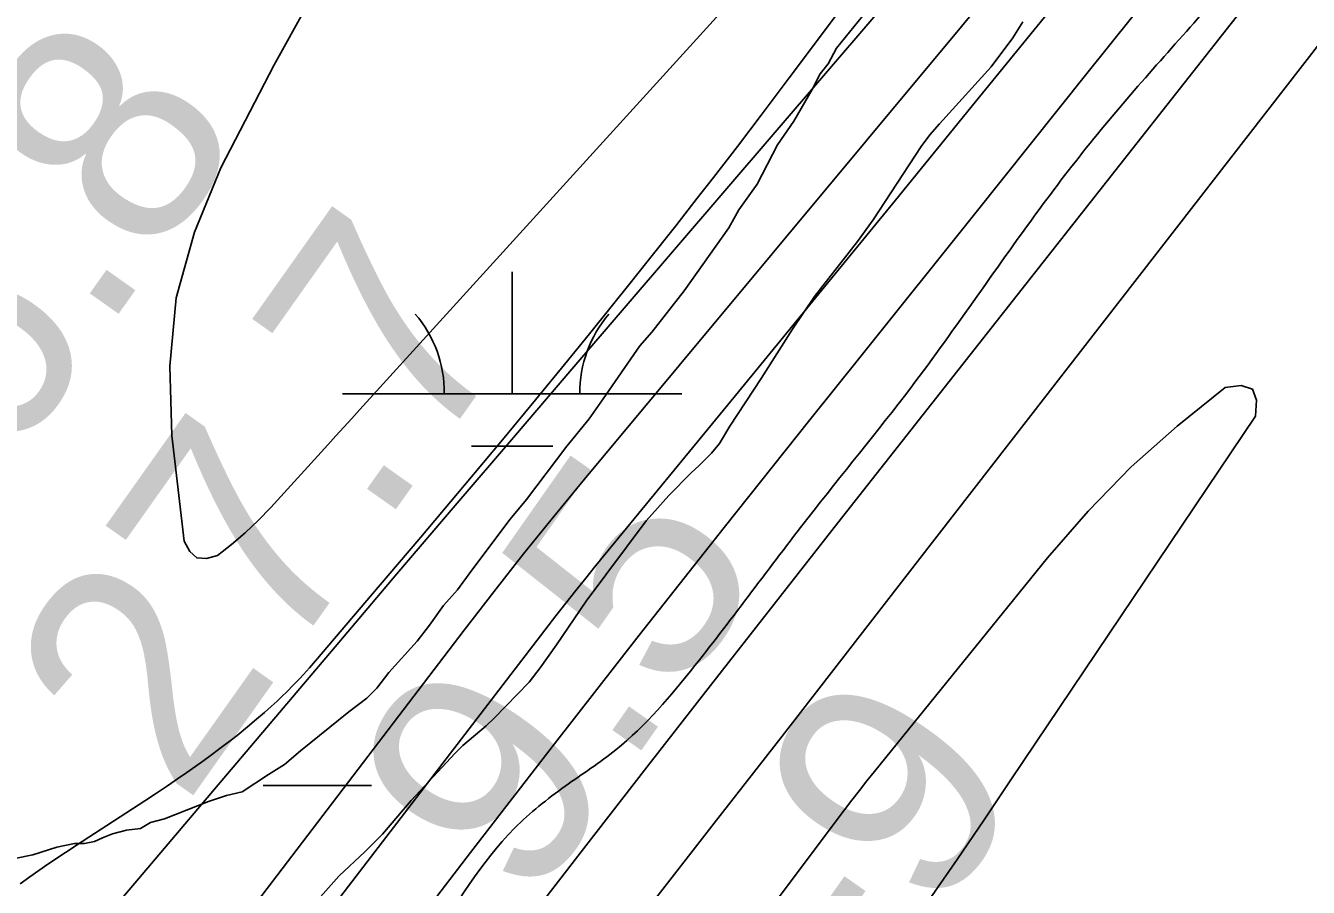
# Model space of a CAD drawing. Extents: x 3297735 to 3335592, y 670436 to 695807.
# Drawn here: x 3313127.4 to 3313505.6, y 685598 to 685852 of the extents above; entities that cross this region are included whole.
import ezdxf

# ---------------------------------------------------------------- set-up
doc = ezdxf.new("R2010")
doc.units = 0
for name, color, linetype in [('V-RIVR-EDGE', 7, 'Continuous'), ('V-RIVR-RANG', 7, 'Continuous'), ('V-ROAD-CNTR', 7, 'Continuous'), ('V-SITE-VEGE', 7, 'Continuous'), ('V-TOPO-DPTH', 7, 'Continuous'), ('V-TOPO-MAJR', 7, 'Continuous'), ('V-TOPO-MINR', 7, 'Continuous'), ('V-TOPO-WATR', 7, 'Continuous'), ('V-WETL-SWMP', 7, 'Continuous')]:
    doc.layers.add(name, color=color, linetype=linetype)

msp = doc.modelspace()

# ---------------------------------------------------------------- linework, layer by layer
at = {"layer": 'V-RIVR-EDGE'}
msp.add_spline([(3314160.51, 686741.06), (3314140.98, 686721.63), (3314132.25, 686711.29), (3314116.45, 686693.09), (3314089.84, 686658.34), (3314074.46, 686641.8), (3314052.42, 686611.59), (3314019.58, 686572.71), (3313992.56, 686539.21), (3313969.27, 686509.42), (3313938.08, 686466.39), (3313919.78, 686442.4), (3313903.96, 686413.42), (3313897.31, 686404.32), (3313889.83, 686396.05), (3313870.3, 686379.52), (3313854.52, 686365.88), (3313842.06, 686353.89), (3313832.08, 686342.72), (3313812.54, 686317.49), (3313790.5, 686288.11), (3313754.73, 686236.81), (3313725.19, 686194.6), (3313699.42, 686165.24), (3313676.14, 686137.52), (3313654.94, 686111.88), (3313636.23, 686086.64), (3313599.2, 686031.61), (3313574.24, 685995.19), (3313559.69, 685976.58), (3313545.13, 685957.55), (3313504.36, 685893.82), (3313479.41, 685861.55), (3313461.95, 685841.7), (3313444.49, 685821.43), (3313427.44, 685799.51), (3313388.35, 685745.3), (3313358, 685706.83), (3313324.73, 685663.39), (3313301.46, 685638.58), (3313286.51, 685627.84), (3313271.56, 685615.45), (3313246.19, 685581.11), (3313203.37, 685530.23), (3313170.95, 685491.35), (3313151.4, 685466.11), (3313117.3, 685419.36), (3313091.11, 685387.51), (3313062.83, 685351.11), (3313045.79, 685332.5), (3313025.85, 685311.82), (3313012.14, 685299.84), (3313001.75, 685288.67), (3312996.34, 685280.81), (3312993.42, 685270.87), (3312990.07, 685260.51), (3312977.61, 685249.77), (3312955.18, 685230.76), (3312951.86, 685227.45), (3312948.11, 685220.83), (3312941.03, 685204.68), (3312929.79, 685183.98), (3312909.41, 685159.17), (3312898.6, 685145.1), (3312884.89, 685129.8), (3312862.85, 685100.84), (3312841.64, 685074.78), (3312824.58, 685047.05), (3312801.28, 685011.88), (3312763.03, 684964.31), (3312742.66, 684938.66), (3312725.19, 684914.25), (3312702.31, 684881.14), (3312671.13, 684841.02), (3312647.43, 684812.89), (3312630.79, 684788.06), (3312609.59, 684762.42), (3312597.52, 684743.38), (3312579.22, 684716.07), (3312569.65, 684701.59), (3312553.42, 684676.34), (3312533.04, 684647.38), (3312512.25, 684618.83), (3312487.3, 684587.39), (3312468.58, 684560.91), (3312449.89, 684543.96), (3312436.59, 684530.73), (3312422.05, 684515.02), (3312410.81, 684495.15), (3312398.73, 684473.21), (3312381.25, 684444.66), (3312359.18, 684403.68), (3312343.79, 684378.85), (3312320.91, 684346.99), (3312299.7, 684317.2), (3312273.52, 684288.66), (3312261.45, 684271.28), (3312230.27, 684231.57), (3312193.26, 684181.51), (3312169.98, 684155.04), (3312159.18, 684145.95), (3312145.06, 684136.04), (3312133.43, 684126.53), (3312118.87, 684105.01), (3312103.49, 684086.82), (3312091.44, 684071.92), (3312082.28, 684056.61), (3312072.27, 684031.35), (3312068.09, 684018.1), (3312054.34, 683989.95), (3312027.73, 683953.54), (3311993.63, 683910.1), (3311975.33, 683885.69), (3311949.13, 683848.45), (3311874.7, 683754.55), (3311851.43, 683727.67), (3311828.56, 683699.54), (3311801.13, 683667.28), (3311758.72, 683614.74), (3311737.52, 683589.51), (3311723.81, 683578.77), (3311704.7, 683558.09), (3311685.16, 683537.83), (3311664.8, 683514.25), (3311621.15, 683465.45), (3311580.84, 683421.2), (3311552.99, 683388.94), (3311518.9, 683349.24), (3311500.2, 683328.56), (3311495.23, 683328.16), (3311490.24, 683324.44), (3311487.34, 683321.54), (3311481.94, 683317), (3311476.12, 683310.38), (3311468.62, 683294.65), (3311461.13, 683285.13), (3311449.49, 683269.41), (3311432.44, 683246.66), (3311422.87, 683230.93), (3311412.05, 683213.13), (3311398.3, 683184.15), (3311395.39, 683182.09), (3311384.18, 683174.24), (3311359.24, 683146.53), (3311336.36, 683114.26), (3311313.07, 683080.33), (3311254.03, 683004.63), (3311206.22, 682947.54), (3311135.56, 682868.97), (3311119.76, 682847.45), (3311080.69, 682804.86), (3311043.28, 682762.67), (3310942.68, 682642.72), (3310889.06, 682579.85), (3310817.15, 682497.13), (3310792.62, 682468.6), (3310781.41, 682460.75), (3310778.5, 682457.02), (3310775.59, 682454.13), (3310769.34, 682440.05), (3310750.63, 682417.72), (3310737.73, 682393.29), (3310734.4, 682389.57), (3310727.76, 682387.1), (3310722.76, 682377.58), (3310714.01, 682358.54), (3310700.71, 682340.75), (3310683.25, 682322.55), (3310655.4, 682290.29), (3310627.95, 682251.81), (3310601.33, 682214.99), (3310578.43, 682173.6), (3310560.95, 682141.73), (3310543.48, 682119.39), (3310532.26, 682105.32), (3310502.3, 682059.39), (3310469.03, 682015.54), (3310417.88, 681946.86), (3310377.97, 681895.97), (3310348.02, 681854.19), (3310315.16, 681809.09), (3310286.89, 681772.27), (3310260.27, 681736.27), (3310249.04, 681720.14), (3310245.31, 681720.15), (3310242.4, 681716.01), (3310230.75, 681699.46), (3310220.78, 681687.46), (3310211.63, 681677.54), (3310200.83, 681665.54), (3310192.5, 681651.06), (3310180.44, 681634.51), (3310170.47, 681625), (3310166.31, 681620.87), (3310160.07, 681610.1), (3310148.84, 681593.14), (3310130.13, 681569.14), (3310114.32, 681547.63), (3310100.61, 681531.91), (3310081.07, 681508.34), (3310064.43, 681486.41), (3310057.76, 681471.51), (3310049.87, 681464.06), (3310036.99, 681451.25), (3310033.66, 681447.53), (3310030.33, 681441.32), (3310014.94, 681417.31), (3310004.97, 681407.39), (3309989.99, 681386.7), (3309976.26, 681365.18), (3309961.29, 681343.25), (3309949.65, 681329.6), (3309942.56, 681313.04), (3309936.32, 681304.35), (3309926.34, 681290.29), (3309913.45, 681273.32), (3309906.38, 681263.81), (3309900.13, 681250.15), (3309894.29, 681236.07), (3309890.13, 681229.86), (3309883.06, 681221.59), (3309868.92, 681200.07), (3309853.52, 681175.24), (3309848.11, 681166.55), (3309843.94, 681156.61), (3309838.54, 681149.99), (3309822.76, 681138.01), (3309814.86, 681129.74), (3309801.13, 681107.39), (3309787.39, 681083.39), (3309779.07, 681070.15), (3309772.42, 681061.87), (3309763.26, 681048.22), (3309750.35, 681022.55), (3309744.53, 681015.52), (3309740.39, 681015.53), (3309734.98, 681007.25), (3309723.74, 680988.21), (3309714.59, 680974.14), (3309699.62, 680957.6), (3309686.72, 680934.84), (3309664.67, 680901.32), (3309648.04, 680881.88), (3309636.81, 680866.16), (3309630.97, 680852.49), (3309625.14, 680840.9), (3309619.33, 680838.43), (3309605.62, 680825.2), (3309596.05, 680810.72), (3309579.82, 680783.4), (3309553.62, 680745.75), (3309536.16, 680728.38), (3309523.69, 680713.49), (3309519.1, 680701.07), (3309513.68, 680685.75), (3309507.44, 680676.64), (3309502.87, 680672.09), (3309495.39, 680664.65), (3309478.72, 680628.63), (3309473.3, 680617.46), (3309470.36, 680600.05), (3309457.87, 680576.46), (3309442.86, 680542.51), (3309440.77, 680533.81), (3309435.33, 680515.17), (3309424.92, 680494.06), (3309410.75, 680463.84), (3309392, 680423.26), (3309374.9, 680381.44), (3309367.39, 680361.57), (3309364.87, 680347.07), (3309364.01, 680335.46), (3309358.61, 680329.67), (3309352.38, 680325.96), (3309350.3, 680321.4), (3309344.87, 680306.08), (3309337.78, 680288.69), (3309325.72, 680269.65), (3309319.91, 680266.77), (3309317, 680266.77), (3309311.21, 680269.28), (3309303.32, 680264.74), (3309292.1, 680252.74), (3309275.89, 680232.89), (3309255.88, 680189), (3309222.98, 680126.08), (3309203.41, 680087.58), (3309172.18, 680030.46), (3309135.13, 679966.72), (3309118.06, 679936.92), (3309087.28, 679889.33), (3309054.82, 679838.02), (3309036.91, 679805.32), (3309010.68, 679756.89), (3308998.61, 679737.02), (3308968.23, 679686.53), (3308946.14, 679636.43), (3308920.32, 679586.34), (3308907.38, 679550.73), (3308898.63, 679531.27), (3308896.12, 679522.99), (3308893.19, 679510.97), (3308894.02, 679509.73), (3308897.32, 679505.99), (3308896.49, 679502.68), (3308891.08, 679497.72), (3308884.44, 679494), (3308883.2, 679492.35), (3308883.18, 679486.13), (3308882.34, 679480.74), (3308876.51, 679472.05), (3308872.37, 679470.41), (3308869.87, 679467.51), (3308860.28, 679442.25), (3308854.43, 679426.52), (3308853.59, 679420.3), (3308853.58, 679415.33), (3308846.08, 679400.42), (3308831.92, 679374.76), (3308819.42, 679348.26), (3308807.75, 679320.11), (3308802.75, 679310.59), (3308799.02, 679309.77), (3308793.62, 679304.39), (3308789.46, 679297.36), (3308786.52, 679284.52), (3308778.2, 679269.61), (3308763.23, 679250.59), (3308742.87, 679231.57), (3308729.98, 679215.85), (3308724.99, 679207.99), (3308720.84, 679208), (3308715.45, 679203.87), (3308703.38, 679184), (3308692.57, 679170.76), (3308685.51, 679167.88), (3308678.05, 679168.31), (3308666.4, 679150.52), (3308654.74, 679127.34), (3308641.39, 679093.38), (3308623.86, 679040.79), (3308606.34, 678998.14), (3308595.5, 678972.88), (3308581.79, 678957.58), (3308570.16, 678948.07), (3308567.66, 678943.11), (3308565.53, 678920.73), (3308559.64, 678885.51), (3308550.46, 678859.01), (3308533.82, 678833.77), (3308525.07, 678818.04), (3308521.74, 678811), (3308518.82, 678802.3), (3308516.28, 678782), (3308509.99, 678753), (3308493.29, 678702.89), (3308482.01, 678666.03), (3308469.91, 678634.56), (3308444.91, 678581.15), (3308420.76, 678537.28), (3308404.11, 678509.55), (3308383.3, 678473.54), (3308358.3, 678420.13), (3308336.23, 678378.74), (3308323.34, 678363.02), (3308310.04, 678350.62), (3308301.73, 678340.28), (3308297.14, 678329.51), (3308290.87, 678306.73), (3308289.6, 678295.54), (3308289.58, 678287.67), (3308289.97, 678278.96), (3308294.92, 678268.59), (3308296.11, 678246.62), (3308293.07, 678190.67), (3308291.34, 678161.66), (3308283.34, 678112.36), (3308272.81, 678042.33), (3308265.66, 678002.98), (3308265.65, 677998.83), (3308270.61, 677990.53), (3308270.6, 677986.38), (3308268.92, 677980.17), (3308266.83, 677972.71), (3308263.48, 677957.39), (3308253.44, 677923.01), (3308241.7, 677867.08), (3308234.99, 677833.53), (3308227.47, 677812.82), (3308220.38, 677792.94), (3308218.29, 677784.66), (3308207.87, 677761.06), (3308205.77, 677751.12), (3308207.83, 677747.8), (3308208.23, 677740.75), (3308204.46, 677723.35), (3308201.95, 677714.24), (3308201.51, 677704.71), (3308198.96, 677679.84), (3308198.93, 677666.99), (3308193.49, 677645.04), (3308188.05, 677624.74), (3308185.53, 677612.31), (3308184.68, 677603.61), (3308184.26, 677599.88), (3308187.98, 677595.73), (3308191.71, 677596.13), (3308193.77, 677591.57), (3308196.2, 677567.11), (3308194.92, 677552.61), (3308187.81, 677528.17), (3308181.55, 677512.02), (3308180.28, 677501.66), (3308179.42, 677488.4), (3308181.05, 677475.55), (3308180.61, 677465.19), (3308176.41, 677442.4), (3308174.73, 677434.53), (3308168.02, 677404.29), (3308162.99, 677379.84), (3308157.54, 677354.16), (3308146.66, 677313.57), (3308141.61, 677282.49), (3308134.07, 677249.35), (3308126.12, 677222.43), (3308119.9, 677218.72), (3308117.81, 677214.16), (3308119.87, 677208.36), (3308125.66, 677202.12), (3308126.07, 677199.64), (3308121.92, 677197.16), (3308118.18, 677193.44), (3308113.6, 677185.99), (3308106.94, 677176.06), (3308106.1, 677170.26), (3308109.4, 677162.79), (3308109.38, 677156.57), (3308104.79, 677144.56), (3308098.96, 677133.8), (3308095.64, 677129.25), (3308095.21, 677124.28), (3308094.77, 677113.09), (3308092.26, 677105.22), (3308086.46, 677105.65), (3308084.78, 677096.95), (3308079.76, 677076.65), (3308071.81, 677048.9), (3308068.46, 677035.64), (3308067.2, 677028.18), (3308067.18, 677019.48), (3308065.92, 677011.19), (3308063, 677005.4), (3308060.5, 677000.85), (3308060.07, 676995.46), (3308059.24, 676991.32), (3308057.15, 676987.18), (3308055.89, 676977.65), (3308054.22, 676974.75), (3308048.41, 676973.52), (3308045.92, 676969.8), (3308045.49, 676964.41), (3308043.8, 676951.56), (3308040.46, 676942.04), (3308035.89, 676935.42), (3308032.13, 676923.82), (3308031.29, 676918.85), (3308034.57, 676907.24), (3308030.81, 676893.98), (3308024.55, 676875.35), (3308014.55, 676856.72), (3308011.21, 676845.12), (3308006.18, 676822.75), (3308002.42, 676811.57), (3307997.83, 676800.39), (3307993.66, 676788.38), (3307992.4, 676780.51), (3307997.75, 676766.4), (3307996.49, 676759.36), (3307990.67, 676752.74), (3307982.77, 676741.16), (3307974.43, 676723.77), (3307966.93, 676706.38), (3307960.25, 676685.26), (3307956.05, 676664.96), (3307953.11, 676647.97), (3307940.18, 676615.67), (3307932.22, 676583.78), (3307923.43, 676546.91), (3307916.71, 676512.52), (3307911.27, 676492.23), (3307906.66, 676471.1), (3307903.75, 676466.96), (3307903.32, 676460.33), (3307903.71, 676452.46), (3307900.39, 676447.08), (3307899.96, 676441.27), (3307899.93, 676432.16), (3307899.05, 676410.19), (3307898.58, 676387.39), (3307897.75, 676385.74), (3307895.26, 676385.33), (3307895.24, 676378.7), (3307898.12, 676369.16), (3307899.33, 676353.82), (3307899.71, 676340.97), (3307898.85, 676327.71), (3307898.39, 676310.3), (3307899.57, 676283.36), (3307897.45, 676265.12), (3307891.16, 676236.54), (3307890.27, 676210.02), (3307888.92, 676167.74), (3307888.9, 676161.11), (3307887.24, 676159.04), (3307884.34, 676158.22), (3307883.09, 676156.57), (3307885.97, 676147.44), (3307887.17, 676131.69), (3307884.63, 676110.55), (3307885.02, 676100.61), (3307884.56, 676081.95), (3307882, 676052.95), (3307877.81, 676035.55), (3307873.64, 676022.3), (3307869.49, 676021.48), (3307867.8, 676007.8), (3307864.42, 675982.53), (3307860.26, 675974.66), (3307851.51, 675957.69), (3307845.68, 675945.69), (3307842.32, 675927.46), (3307841.87, 675913.37), (3307845.58, 675905.07), (3307849.69, 675894.28), (3307855.04, 675876.44), (3307855.84, 675866.91), (3307854.59, 675861.52), (3307850.42, 675854.07), (3307849.59, 675851.17), (3307852.9, 675849.09), (3307854.54, 675842.46), (3307852.87, 675837.07), (3307849.95, 675829.62), (3307850.75, 675819.26), (3307850.85, 675818.05)], degree=3, dxfattribs=at)
at = {"layer": 'V-ROAD-CNTR'}
msp.add_lwpolyline([(3313125.83, 685599.09), (3313128.63, 685601.07), (3313131.35, 685602.98), (3313134.01, 685604.8), (3313139.2, 685608.29), (3313144.11, 685611.52), (3313162.57, 685623.52), (3313166.01, 685625.79), (3313169.22, 685627.93), (3313172.21, 685629.96), (3313174.99, 685631.88), (3313177.58, 685633.7), (3313180, 685635.43), (3313182.24, 685637.06), (3313184.32, 685638.61), (3313186.27, 685640.08), (3313188.07, 685641.48), (3313189.75, 685642.8), (3313192.85, 685645.32), (3313195.53, 685647.56), (3313197.84, 685649.57), (3313199.83, 685651.35), (3313201.54, 685652.94), (3313203.03, 685654.34), (3313204.31, 685655.59), (3313206.52, 685657.81), (3313208.15, 685659.5), (3313209.36, 685660.79), (3313211.14, 685662.75), (3313212.88, 685664.75), (3313229.73, 685684.5), (3313237.08, 685693.15), (3313243.96, 685701.28), (3313256.81, 685716.57), (3313268.01, 685729.99), (3313277.76, 685741.77), (3313286.25, 685752.12), (3313293.64, 685761.2), (3313300.08, 685769.17), (3313305.69, 685776.16), (3313310.59, 685782.29), (3313319.1, 685793.06), (3313325.44, 685801.17), (3313330.18, 685807.27), (3313337.24, 685816.45), (3313344.25, 685825.67), (3313352.51, 685836.63), (3313367.97, 685857.2)], dxfattribs=at)
at = {"layer": 'V-SITE-VEGE'}
for points in [[(3313375.38, 685856.43), (3313366.45, 685845.41), (3313364.04, 685840.75), (3313361.66, 685837.85), (3313359.26, 685833.2), (3313353.86, 685823.89), (3313349.08, 685816.92), (3313343.07, 685805.28), (3313337.7, 685797.73), (3313334.7, 685792.49), (3313321.56, 685773.91), (3313312.03, 685761.73), (3313308.46, 685757.67), (3313297.71, 685741.99), (3313293.53, 685736.18), (3313286.98, 685728.06), (3313275.06, 685712.39), (3313270.29, 685706.59), (3313258.96, 685691.5), (3313254.78, 685685.7), (3313250.62, 685681.06), (3313246.45, 685675.26), (3313242.87, 685670.62), (3313234.54, 685661.35), (3313230.97, 685656.7), (3313228, 685653.81), (3313222.67, 685649.78), (3313208.45, 685638.24), (3313203.71, 685634.2), (3313198.99, 685631.33), (3313191.3, 685626.16), (3313186.6, 685625.05), (3313181.31, 685623.36), (3313168.35, 685618.26), (3313164.23, 685617.14), (3313161.28, 685615.41), (3313157.17, 685614.88), (3313153.05, 685613.76)], [(3313153.05, 685613.76), (3313150.11, 685612.63), (3313147.75, 685611.49), (3313144.81, 685610.94), (3313141.88, 685610.98), (3313136.59, 685609.88), (3313129.53, 685607.62), (3313124.24, 685606.52)]]:
    msp.add_lwpolyline(points, dxfattribs=at)
at = {"layer": 'V-TOPO-DPTH'}
for points in [[(3313821.4, 686339.45), (3313430.8, 685858.3), (3313407.34, 685829.45), (3313383.84, 685800.61), (3313360.3, 685771.82), (3313336.72, 685743.05), (3313295.53, 685692.87), (3313292.54, 685689.2), (3313289.58, 685685.51), (3313286.66, 685681.78), (3313283.76, 685678.04), (3313215.8, 685589.51), (3313179.02, 685541.42), (3313142.36, 685493.24), (3313105.88, 685444.93), (3313069.52, 685396.53), (3312805.09, 685043.24)], [(3312838.24, 685016.58), (3312933.75, 685142.95), (3312989.82, 685216.88), (3313046.06, 685290.68), (3313102.54, 685364.29), (3313159.18, 685437.77), (3313291.92, 685609.4), (3313310.59, 685633.47), (3313329.3, 685657.51), (3313348.07, 685681.5), (3313366.89, 685705.46), (3313573.64, 685968.08), (3313623.97, 686032.02), (3313674.3, 686095.96), (3313724.62, 686159.9)], [(3313040.51, 685283.39), (3313046.06, 685290.68), (3313102.54, 685364.29), (3313159.18, 685437.77), (3313291.92, 685609.4), (3313310.59, 685633.47), (3313329.3, 685657.51), (3313348.07, 685681.5), (3313366.89, 685705.46), (3313573.64, 685968.08), (3313623.97, 686032.02), (3313674.3, 686095.96), (3313724.62, 686159.9)], [(3312937.06, 684936.19), (3313385.99, 685582.95), (3313394.03, 685594.59), (3313402.04, 685606.25), (3313409.99, 685617.95), (3313417.9, 685629.67), (3313489.99, 685736.9), (3313490.27, 685741.67), (3313489.11, 685744.93), (3313485.8, 685745.93), (3313481.05, 685745.42), (3313466.87, 685734), (3313453.31, 685721.94)], [(3312937.06, 684936.19), (3313385.99, 685582.95), (3313394.03, 685594.59), (3313402.04, 685606.25), (3313409.99, 685617.95), (3313417.9, 685629.67), (3313489.99, 685736.9), (3313490.27, 685741.67), (3313489.11, 685744.93), (3313485.8, 685745.93), (3313481.05, 685745.42), (3313466.87, 685734), (3313453.31, 685721.94)], [(3313453.31, 685721.94), (3313440.7, 685708.89), (3313428.71, 685695.18), (3313377.66, 685632.16), (3313375.42, 685629.37), (3313373.21, 685626.57), (3313371.03, 685623.74), (3313368.87, 685620.89), (3313330.09, 685569.26), (3313308.97, 685540.3), (3313288.38, 685510.98), (3313268.61, 685481.11), (3313249.37, 685450.86), (3312926.03, 684926.63)], [(3313453.31, 685721.94), (3313440.7, 685708.89), (3313428.71, 685695.18), (3313377.66, 685632.16), (3313375.42, 685629.37), (3313373.21, 685626.57), (3313371.03, 685623.74), (3313368.87, 685620.89), (3313330.09, 685569.26), (3313308.97, 685540.3), (3313288.38, 685510.98), (3313268.61, 685481.11), (3313249.37, 685450.86), (3313112.17, 685228.42), (3313098.07, 685205.55), (3313031.03, 685270.96), (3313040.51, 685283.39)]]:
    msp.add_lwpolyline(points, dxfattribs=at)
at = {"layer": 'V-TOPO-MAJR'}
msp.add_lwpolyline([(3313745.63, 686310.58), (3313225.96, 685738.86), (3313223.61, 685736.27), (3313221.25, 685733.67), (3313218.89, 685731.08), (3313216.53, 685728.49), (3313199.68, 685710), (3313196, 685706.19), (3313192.18, 685702.54), (3313188.16, 685699.11), (3313183.99, 685695.84), (3313180.7, 685694.92), (3313177.89, 685695.13), (3313175.81, 685697.04), (3313174.21, 685700.06), (3313170.53, 685731.21), (3313169.98, 685751.7), (3313171.81, 685771.77), (3313177.19, 685791.18), (3313184.95, 685810.15), (3313200.7, 685840.48), (3313219.11, 685873.72)], dxfattribs=at)
at = {"layer": 'V-TOPO-MINR'}
for points in [[(3313821.4, 686339.45), (3313430.8, 685858.3), (3313407.34, 685829.45), (3313383.84, 685800.61), (3313360.3, 685771.82), (3313336.72, 685743.05), (3313295.53, 685692.87), (3313292.54, 685689.2), (3313289.58, 685685.51), (3313286.66, 685681.78), (3313283.76, 685678.04), (3313215.8, 685589.51), (3313179.02, 685541.42), (3313142.36, 685493.24), (3313105.88, 685444.93), (3313069.52, 685396.53), (3312805.09, 685043.24)], [(3313824.1, 686319.04), (3313506.38, 685920.7), (3313473.35, 685879.31), (3313440.3, 685837.94), (3313407.23, 685796.58), (3313374.14, 685755.24), (3313358.61, 685735.86), (3313333.37, 685704.14), (3313308.26, 685672.32), (3313283.35, 685640.34), (3313258.58, 685608.26), (3313233.94, 685576.07), (3313209.36, 685543.84), (3313184.87, 685511.53), (3313160.44, 685479.19), (3312833.52, 685045.14)], [(3313856.61, 686294.88), (3313390.36, 685694.03), (3313370.4, 685668.32), (3313350.44, 685642.62), (3313330.45, 685616.94), (3313310.46, 685591.26), (3312923.47, 685094.52), (3312909.19, 685076.11), (3312894.96, 685057.66), (3312880.8, 685039.16), (3312866.7, 685020.62)], [(3313658.38, 686183.07), (3313615.34, 686132.22), (3313572.1, 686081.53), (3313288.45, 685750.78), (3313271.24, 685730.67), (3313254.05, 685710.55), (3313236.89, 685690.4), (3313219.75, 685670.23), (3313085.09, 685511.49), (3313050.6, 685473.23), (3313014.67, 685436.46), (3312976.59, 685401.93), (3312661.01, 685127.72)], [(3313660.7, 686163.49), (3313596.55, 686085.41), (3313532.29, 686007.42), (3313467.84, 685929.58), (3313403.28, 685851.84), (3313292.2, 685718.39), (3313283.16, 685707.39), (3313274.22, 685696.32), (3313265.42, 685685.13), (3313256.71, 685673.86), (3312912.24, 685222.28), (3312888.15, 685190.58), (3312864.14, 685158.82)], [(3312937.06, 684936.19), (3313385.99, 685582.95), (3313394.03, 685594.59), (3313402.04, 685606.25), (3313409.99, 685617.95), (3313417.9, 685629.67), (3313489.99, 685736.9), (3313490.27, 685741.67), (3313489.11, 685744.93), (3313485.8, 685745.93), (3313481.05, 685745.42), (3313466.87, 685734), (3313453.31, 685721.94)], [(3313453.31, 685721.94), (3313440.7, 685708.89), (3313428.71, 685695.18), (3313377.66, 685632.16), (3313375.42, 685629.37), (3313373.21, 685626.57), (3313371.03, 685623.74), (3313368.87, 685620.89), (3313330.09, 685569.26), (3313308.97, 685540.3), (3313288.38, 685510.98), (3313268.61, 685481.11), (3313249.37, 685450.86), (3312926.03, 684926.63)]]:
    msp.add_lwpolyline(points, dxfattribs=at)
at = {"layer": 'V-TOPO-WATR'}
msp.add_lwpolyline([(3313724.62, 686159.9), (3313674.3, 686095.96), (3313623.97, 686032.02), (3313573.64, 685968.08), (3313366.89, 685705.46), (3313348.07, 685681.5), (3313329.3, 685657.51), (3313310.59, 685633.47), (3313291.92, 685609.4), (3313159.18, 685437.77), (3313102.54, 685364.29), (3313046.06, 685290.68), (3312989.82, 685216.88), (3312933.75, 685142.95), (3312838.24, 685016.58)], dxfattribs=at)
at = {"layer": 'V-WETL-SWMP'}
for p, q in [((3313421.39, 685853.22), (3313418.41, 685848.49)), ((3313418.41, 685848.49), (3313412.07, 685839.92)), ((3313412.07, 685839.92), (3313396.88, 685823.09)), ((3313396.88, 685823.09), (3313394.01, 685819.82)), ((3313394.01, 685819.82), (3313391.44, 685816.45)), ((3313391.44, 685816.45), (3313377.25, 685794.84)), ((3313377.25, 685794.84), (3313372.69, 685788.39)), ((3313372.69, 685788.39), (3313360.03, 685772.21)), ((3313270.84, 685743.52), (3313270.84, 685779.52)), ((3313360.03, 685772.21), (3313353.49, 685762.57)), ((3313353.49, 685762.57), (3313344.25, 685748)), ((3313344.25, 685748), (3313335.03, 685734.02)), ((3313220.84, 685743.52), (3313320.84, 685743.52)), ((3313335.03, 685734.02), (3313331.94, 685728.9)), ((3313258.84, 685728.08), (3313282.84, 685728.08)), ((3313329.67, 685726.01), (3313326.02, 685722.36)), ((3313331.94, 685728.9), (3313329.67, 685726.01)), ((3313326.02, 685722.36), (3313323.66, 685720.25)), ((3313323.66, 685720.25), (3313317.06, 685713.53)), ((3313317.06, 685713.53), (3313310.34, 685706.03)), ((3313310.34, 685706.03), (3313292.63, 685682.43)), ((3313292.63, 685682.43), (3313283.9, 685669.51)), ((3313283.9, 685669.51), (3313279.14, 685662.76)), ((3313279.14, 685662.76), (3313275.88, 685658.53)), ((3313275.88, 685658.53), (3313265.53, 685647.86)), ((3313265.53, 685647.86), (3313263.16, 685645.66)), ((3313263.16, 685645.66), (3313256.28, 685639.81)), ((3313256.28, 685639.81), (3313254.01, 685637.6)), ((3313254.01, 685637.6), (3313241.09, 685623.57)), ((3313197.43, 685628.08), (3313229.43, 685628.08)), ((3313241.09, 685623.57), (3313232.59, 685613.66)), ((3313232.59, 685613.66), (3313227.47, 685608.48)), ((3313227.47, 685608.48), (3313219.89, 685601.38)), ((3313219.89, 685601.38), (3313212.78, 685593.49))]:
    msp.add_line(p, q, dxfattribs=at)
for centre, start, end in [((3313215.6, 685743.99), 359.2282, 40.7718), ((3313326.08, 685743.99), 139.2282, 180.7718)]:
    msp.add_arc(centre, 35.25, start, end, dxfattribs=at)

# ---------------------------------------------------------------- texts
at = {"layer": 'V-RIVR-RANG'}
for s, rotation, p in [('26.8', 54.6783, (3313092.49, 685679.1)), ('27.7', 54.6783, (3313174.23, 685621.49)), ('9.5', 54.9654, (3313275.63, 685590.89)), ('-9', 54.9654, (3313378.26, 685563.09))]:
    msp.add_text(s, height=67, rotation=rotation, dxfattribs=at).set_placement(p)

doc.saveas('drawing.dxf')
